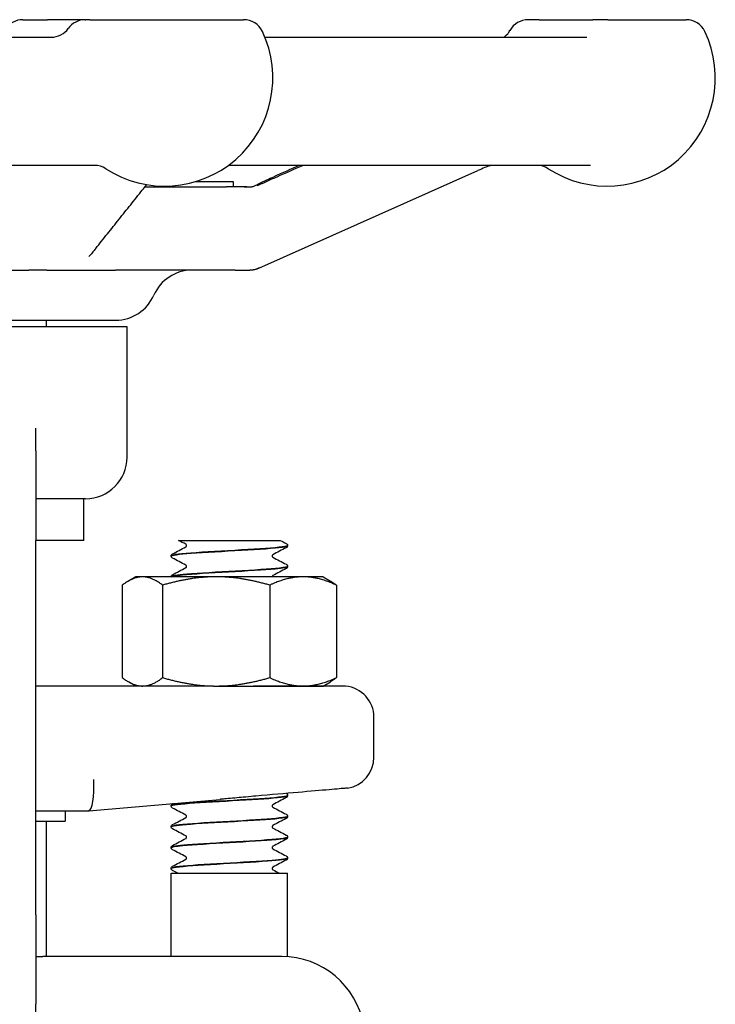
# Model space of a CAD drawing. Header units: inches. Extents: x 36 to 1719, y -84 to 1122.
# Tile 392 of 571: x 1057.26 to 1059.35, y 378.72 to 381.67. Entities that reach past the tile are written whole.
import ezdxf

# ---------------------------------------------------------------- set-up
doc = ezdxf.new("R2010")
doc.units = ezdxf.units.IN
doc.header["$LTSCALE"] = 48
doc.header["$MEASUREMENT"] = 0
doc.layers.add('Visible (ANSI)', color=7, linetype='Continuous', lineweight=30)

msp = doc.modelspace()

# ---------------------------------------------------------------- linework, layer by layer
at = {"layer": 'Visible (ANSI)'}
for p, q in [((1057.26915, 381.67277), (1057.34343, 381.67277)), ((1057.45682, 381.67277), (1057.34343, 381.67277)), ((1057.45681, 381.67277), (1057.4589, 381.67277)), ((1057.4706, 381.67277), (1057.4589, 381.67277)), ((1057.4706, 381.67277), (1057.93265, 381.67277)), ((1058.82063, 381.67277), (1058.78783, 381.67277)), ((1058.82063, 381.67277), (1058.98202, 381.67277)), ((1059.02735, 381.67277), (1058.98202, 381.67277)), ((1059.02735, 381.67277), (1059.26234, 381.67277)), ((1055.62426, 381.62027), (1057.35797, 381.62027)), ((1057.9965, 381.62027), (1058.96361, 381.62027)), ((1057.48501, 381.23527), (1055.52985, 381.23527)), ((1058.97472, 381.23527), (1057.8871, 381.23527)), ((1057.97829, 380.92618), (1058.63687, 381.2194)), ((1057.90253, 381.1859), (1057.7869, 381.1859)), ((1057.90253, 381.17027), (1057.90253, 381.1859)), ((1057.63582, 381.17027), (1057.88083, 381.17027)), ((1057.63582, 381.17027), (1057.88083, 381.17027)), ((1057.94286, 381.17027), (1057.88083, 381.17027)), ((1057.04132, 380.92027), (1057.28688, 380.92027)), ((1057.34177, 380.92027), (1057.28688, 380.92027)), ((1057.34177, 380.92027), (1057.54758, 380.92027)), ((1057.90708, 380.92027), (1057.54758, 380.92027)), ((1057.90708, 380.92027), (1057.95161, 380.92027)), ((1056.3817, 380.77027), (1057.5484, 380.77027)), ((1057.34003, 380.75027), (1057.34003, 380.77027)), ((1057.58253, 380.75027), (1057.09618, 380.75027)), ((1057.58253, 380.35877), (1057.58253, 380.75027)), ((1057.30878, 380.37736), (1057.30878, 380.44545)), ((1057.30878, 380.37736), (1057.30878, 380.10877)), ((1057.45753, 380.23377), (1057.30878, 380.23377)), ((1057.45253, 380.10877), (1057.45253, 380.23377)), ((1057.30878, 378.98377), (1057.30878, 380.10877)), ((1057.45253, 380.10877), (1057.30878, 380.10877)), ((1057.73692, 380.10877), (1057.82448, 380.10877)), ((1057.82448, 380.10877), (1057.89038, 380.10877)), ((1057.89038, 380.10877), (1057.95619, 380.10877)), ((1057.95619, 380.10877), (1058.04303, 380.10877)), ((1058.06503, 380.09279), (1058.06503, 380.09342)), ((1057.71503, 380.06151), (1057.71503, 380.06213)), ((1058.06503, 380.03023), (1058.06503, 380.03085)), ((1057.60853, 379.99927), (1057.5867, 379.98667)), ((1057.62878, 379.99927), (1057.60853, 379.99927)), ((1057.8502, 379.99927), (1057.62878, 379.99927)), ((1057.71503, 379.99927), (1057.71503, 379.99957)), ((1058.11145, 379.99927), (1057.8502, 379.99927)), ((1058.17153, 379.99927), (1058.11145, 379.99927)), ((1058.17153, 379.99927), (1058.19335, 379.98667)), ((1057.56825, 379.97413), (1057.56825, 379.69642)), ((1057.68931, 379.97413), (1057.68931, 379.69642)), ((1058.01109, 379.97413), (1058.01109, 379.69642)), ((1058.2118, 379.97413), (1058.2118, 379.69642)), ((1057.84217, 379.67127), (1057.30878, 379.67127)), ((1057.60853, 379.67127), (1057.5867, 379.68387)), ((1057.84217, 379.67127), (1057.8502, 379.67127)), ((1057.8502, 379.67127), (1058.11145, 379.67127)), ((1058.23912, 379.67088), (1057.96201, 379.67088)), ((1058.11145, 379.67127), (1058.17153, 379.67127)), ((1058.17153, 379.67127), (1058.19335, 379.68387)), ((1058.32428, 379.45718), (1058.32428, 379.57752)), ((1058.06503, 379.34204), (1058.06503, 379.34267)), ((1057.46719, 379.29629), (1057.86261, 379.33088)), ((1057.71503, 379.31076), (1057.71503, 379.31138)), ((1057.30878, 379.29627), (1057.46702, 379.29627)), ((1057.39628, 379.29627), (1057.39628, 379.26502)), ((1057.46719, 379.29629), (1057.46702, 379.29627)), ((1057.30878, 379.26502), (1057.39628, 379.26502)), ((1057.34003, 378.85877), (1057.34003, 379.26502)), ((1058.06503, 379.27948), (1058.06503, 379.2801)), ((1057.71503, 379.2482), (1057.71503, 379.24882)), ((1058.06503, 379.21692), (1058.06503, 379.21754)), ((1057.71503, 379.18564), (1057.71503, 379.18626)), ((1058.06503, 379.15436), (1058.06503, 379.15498)), ((1057.71503, 379.12308), (1057.71503, 379.1237)), ((1057.71503, 379.10877), (1058.06503, 379.10877)), ((1057.71503, 378.85877), (1057.71503, 379.10877)), ((1058.06503, 378.85814), (1058.06503, 379.10877)), ((1057.30878, 378.98377), (1057.30878, 378.71518)), ((1057.30878, 378.85877), (1057.32912, 378.85877)), ((1057.51394, 378.85877), (1057.32912, 378.85877)), ((1058.0472, 378.85877), (1057.51394, 378.85877)), ((1057.30878, 378.64709), (1057.30878, 378.71518))]:
    msp.add_line(p, q, dxfattribs=at)
for centre, radius, start, end in [((1057.26915, 381.61027), 0.0625, 90, 144.54946), ((1057.45681, 381.61027), 0.0625, 90, 144.54946), ((1057.93265, 381.61027), 0.0625, 25.37693, 90), ((1058.78782, 381.61027), 0.0625, 90, 151.14395), ((1059.26234, 381.61027), 0.0625, 25.37693, 90), ((1057.35499, 381.68277), 0.0625, 270, 324.54946), ((1057.69547, 381.49777), 0.325, 237.00411, 25.37693), ((1059.02516, 381.49777), 0.325, 237.00411, 25.37693), ((1057.48445, 381.17277), 0.0625, 57.00411, 90), ((1058.81414, 381.17277), 0.0625, 57.00411, 90), ((1057.77753, 380.79527), 0.125, 90, 156.42182), ((1057.5484, 380.89527), 0.125, 270, 336.42182), ((1057.45753, 380.35877), 0.125, 270, 0), ((1058.23053, 379.57752), 0.09375, 0, 84.74141), ((1058.23053, 379.45718), 0.09375, 279.08773, 0), ((1058.0472, 378.60877), 0.25, 290, 90)]:
    msp.add_arc(centre, radius, start, end, dxfattribs=at)
msp.add_ellipse((1057.46293, 379.39002), major_axis=(0.00409, -0.09375), ratio=0.2058405, start_param=0.0089869, end_param=1.5618094, dxfattribs=at)
for points, knots in [([(1058.71491, 381.62027), (1058.71506, 381.62037), (1058.71522, 381.62048), (1058.71609, 381.62105), (1058.71701, 381.62167), (1058.71935, 381.62357), (1058.72007, 381.62418), (1058.72224, 381.62616), (1058.72383, 381.62764), (1058.72795, 381.6325), (1058.73018, 381.6352), (1058.73305, 381.64038), (1058.73306, 381.64041), (1058.73308, 381.64044)], [0.301801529, 0.301801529, 0.301801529, 0.301801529, 0.311026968, 0.311026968, 0.346036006, 0.346036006, 0.35859844, 0.35859844, 0.375897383, 0.375897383, 0.388708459, 0.388708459, 0.388783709, 0.388783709, 0.388783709, 0.388783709]), ([(1058.69266, 381.23527), (1058.68903, 381.23527), (1058.68509, 381.23527), (1058.68068, 381.23507), (1058.67952, 381.235), (1058.67754, 381.2348), (1058.67697, 381.23474), (1058.676, 381.23461), (1058.67569, 381.23457), (1058.67503, 381.23447), (1058.67468, 381.23441), (1058.67407, 381.23431), (1058.67385, 381.23427), (1058.67337, 381.23418), (1058.67312, 381.23413), (1058.67261, 381.23403), (1058.67235, 381.23398), (1058.67188, 381.23388), (1058.67166, 381.23383), (1058.67126, 381.23374), (1058.67107, 381.2337), (1058.67026, 381.2335), (1058.66977, 381.23338), (1058.66861, 381.23306), (1058.66805, 381.2329), (1058.66509, 381.23195), (1058.66196, 381.23063), (1058.65154, 381.22597), (1058.64439, 381.22275), (1058.63687, 381.2194)], [0, 0, 0, 0, 0.0860149, 0.0860149, 0.11416773, 0.11416773, 0.12469642, 0.12469642, 0.12914613, 0.12914613, 0.13306956, 0.13306956, 0.13502613, 0.13502613, 0.13699814, 0.13699814, 0.13896384, 0.13896384, 0.14091438, 0.14091438, 0.14281478, 0.14281478, 0.14990119, 0.14990119, 0.16210052, 0.16210052, 0.21779338, 0.21779338, 0.29565066, 0.29565066, 0.29565066, 0.29565066]), ([(1057.4886, 380.98577), (1057.50024, 381.00034), (1057.51188, 381.01492), (1057.53516, 381.04408), (1057.5468, 381.05866), (1057.57008, 381.08784), (1057.58172, 381.10242), (1057.60499, 381.13161), (1057.61662, 381.1462), (1057.63265, 381.16629), (1057.63703, 381.1718), (1057.64142, 381.1773)], [0.9209333, 0.9209333, 0.9209333, 0.9209333, 1.1948266, 1.1948266, 1.46872, 1.46872, 1.7426133, 1.7426133, 2.0165067, 2.0165067, 2.1197672, 2.1197672, 2.1197672, 2.1197672]), ([(1057.93474, 381.17027), (1057.93508, 381.17027), (1057.93542, 381.17027), (1057.93581, 381.17027), (1057.93587, 381.17027), (1057.93594, 381.17027), (1057.93596, 381.17027), (1057.93614, 381.17027), (1057.93627, 381.17027), (1057.9366, 381.17027), (1057.93679, 381.17027), (1057.93749, 381.17027), (1057.93798, 381.17027), (1057.93943, 381.17028), (1057.94038, 381.17028), (1057.94412, 381.1703), (1057.94683, 381.17031), (1057.95083, 381.17047), (1057.95183, 381.17052), (1057.95354, 381.17066), (1057.95419, 381.17072), (1057.95538, 381.17085), (1057.95582, 381.17091), (1057.95649, 381.171), (1057.95671, 381.17104), (1057.95716, 381.17111), (1057.95738, 381.17114), (1057.95801, 381.17125), (1057.95841, 381.17132), (1057.9591, 381.17146), (1057.9594, 381.17152), (1057.96, 381.17165), (1057.96029, 381.17172), (1057.96103, 381.1719), (1057.96141, 381.172), (1057.96268, 381.17236), (1057.96332, 381.17258), (1057.9651, 381.17328), (1057.9663, 381.17382), (1057.96916, 381.17522), (1057.97065, 381.17599), (1057.97689, 381.17921), (1057.98212, 381.18185), (1057.99239, 381.18684), (1057.99728, 381.18915), (1058.00929, 381.1947), (1058.01661, 381.19797), (1058.02385, 381.20119)], [0, 0, 0, 0, 0.00271618, 0.00271618, 0.00315775, 0.00315775, 0.00337165, 0.00337165, 0.00508342, 0.00508342, 0.00768757, 0.00768757, 0.01463142, 0.01463142, 0.02847944, 0.02847944, 0.06954195, 0.06954195, 0.08324789, 0.08324789, 0.09025248, 0.09025248, 0.09374394, 0.09374394, 0.09546574, 0.09546574, 0.09718666, 0.09718666, 0.10065514, 0.10065514, 0.10409205, 0.10409205, 0.10824537, 0.10824537, 0.11599262, 0.11599262, 0.13681964, 0.13681964, 0.15785213, 0.15785213, 0.17584967, 0.17584967, 0.23174534, 0.23174534, 0.27578626, 0.27578626, 0.33616935, 0.33616935, 0.33616935, 0.33616935]), ([(1057.97196, 381.17363), (1057.97196, 381.17363), (1057.97197, 381.17363), (1057.972, 381.17365), (1057.9721, 381.17368), (1057.97255, 381.17384), (1057.97305, 381.17402), (1057.97492, 381.17476), (1057.97684, 381.1756), (1057.98142, 381.17768), (1057.98406, 381.1789), (1057.98951, 381.18141), (1057.99229, 381.18268), (1058.00029, 381.18634), (1058.00601, 381.18893), (1058.01726, 381.194), (1058.0229, 381.19652), (1058.03012, 381.19972), (1058.03177, 381.20045), (1058.03342, 381.20119)], [0.02029104, 0.02029104, 0.02029104, 0.02029104, 0.0213158, 0.0213158, 0.0275165, 0.0275165, 0.04356784, 0.04356784, 0.07542337, 0.07542337, 0.10910443, 0.10910443, 0.13873832, 0.13873832, 0.18890891, 0.18890891, 0.23534146, 0.23534146, 0.24909876, 0.24909876, 0.24909876, 0.24909876]), ([(1057.4886, 380.98577), (1057.48698, 380.98374), (1057.48464, 380.98073), (1057.47916, 380.97406), (1057.47602, 380.97049), (1057.47189, 380.9659), (1057.47056, 380.96443), (1057.4687, 380.96237), (1057.46807, 380.96164), (1057.46794, 380.96149), (1057.46794, 380.96148), (1057.46794, 380.96148)], [0, 0, 0, 0, 0.04709709, 0.04709709, 0.10216416, 0.10216416, 0.13173201, 0.13173201, 0.15669532, 0.15669532, 0.15933901, 0.15933901, 0.15933901, 0.15933901]), ([(1057.97829, 380.92618), (1057.9779, 380.92601), (1057.97751, 380.92583), (1057.97666, 380.92546), (1057.97623, 380.92528), (1057.97533, 380.92491), (1057.97495, 380.92475), (1057.97433, 380.92451), (1057.97412, 380.92443), (1057.97302, 380.92401), (1057.97218, 380.92372), (1057.97064, 380.9232), (1057.96991, 380.92298), (1057.96805, 380.92244), (1057.9669, 380.92214), (1057.96516, 380.92174), (1057.96465, 380.92163), (1057.96369, 380.92144), (1057.96322, 380.92135), (1057.9623, 380.92118), (1057.96184, 380.9211), (1057.9605, 380.92089), (1057.95965, 380.92078), (1057.95836, 380.92063), (1057.9579, 380.92058), (1057.95727, 380.92052), (1057.95712, 380.92051), (1057.95686, 380.92049), (1057.95675, 380.92048), (1057.95658, 380.92046), (1057.95652, 380.92046), (1057.95641, 380.92045), (1057.95635, 380.92045), (1057.95624, 380.92044), (1057.95618, 380.92043), (1057.95609, 380.92043), (1057.95605, 380.92042), (1057.9554, 380.92038), (1057.95475, 380.92035), (1057.95329, 380.92029), (1057.95244, 380.92027), (1057.95163, 380.92027)], [0, 0, 0, 0, 0.008786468, 0.008786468, 0.015207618, 0.015207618, 0.018782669, 0.018782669, 0.02054883, 0.02054883, 0.027782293, 0.027782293, 0.034814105, 0.034814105, 0.045378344, 0.045378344, 0.049482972, 0.049482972, 0.053065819, 0.053065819, 0.056600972, 0.056600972, 0.063724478, 0.063724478, 0.067843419, 0.067843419, 0.069054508, 0.069054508, 0.069936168, 0.069936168, 0.070376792, 0.070376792, 0.070819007, 0.070819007, 0.071262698, 0.071262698, 0.071705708, 0.071705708, 0.078741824, 0.078741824, 0.086832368, 0.086832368, 0.086832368, 0.086832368]), ([(1058.06475, 380.09344), (1058.06489, 380.09238), (1058.0621, 380.09131), (1058.05626, 380.09025), (1058.03932, 380.08717), (1057.99705, 380.08408), (1057.94562, 380.08099), (1057.89422, 380.07791), (1057.83489, 380.07482), (1057.79033, 380.07174), (1057.74579, 380.06866), (1057.71706, 380.06557), (1057.71514, 380.06249), (1057.71506, 380.06237), (1057.71503, 380.06225), (1057.71503, 380.06213)], [1.5680873, 1.5680873, 1.5680873, 1.5680873, 1.888606, 1.888606, 1.888606, 2.8182842, 2.8182842, 2.8182842, 3.7476993, 3.7476993, 3.7476993, 4.6768539, 4.6768539, 4.6768539, 4.712389, 4.712389, 4.712389, 4.712389]), ([(1057.71505, 380.06149), (1057.71509, 380.06434), (1057.7375, 380.06719), (1057.77535, 380.07004), (1057.81595, 380.0731), (1057.87335, 380.07615), (1057.92595, 380.07921), (1057.97897, 380.08229), (1058.02586, 380.08538), (1058.0487, 380.08846), (1058.05941, 380.0899), (1058.06473, 380.09135), (1058.0647, 380.09279)], [-10.9982833, -10.9982833, -10.9982833, -10.9982833, -10.1393382, -10.1393382, -10.1393382, -9.2180099, -9.2180099, -9.2180099, -8.289328, -8.289328, -8.289328, -7.8539816, -7.8539816, -7.8539816, -7.8539816]), ([(1057.76136, 380.0931), (1057.76136, 380.09431), (1057.76086, 380.09543), (1057.76007, 380.09651), (1057.75978, 380.09672), (1057.75957, 380.09687), (1057.75954, 380.09689), (1057.75954, 380.09689)], [0, 0, 0, 0, 0.02017106, 0.02017106, 0.036592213, 0.036592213, 0.045399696, 0.045399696, 0.045399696, 0.045399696]), ([(1057.75957, 380.08933), (1057.75963, 380.08937), (1057.7598, 380.08948), (1057.76031, 380.09002), (1057.76062, 380.0904), (1057.76116, 380.09154), (1057.76136, 380.09232), (1057.76136, 380.0931)], [0.008751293, 0.008751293, 0.008751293, 0.008751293, 0.024017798, 0.024017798, 0.03673453, 0.03673453, 0.049915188, 0.049915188, 0.049915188, 0.049915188]), ([(1058.06082, 380.09945), (1058.06153, 380.09907), (1058.06229, 380.09862), (1058.06354, 380.09733), (1058.06398, 380.09677), (1058.06471, 380.09532), (1058.06498, 380.09439), (1058.06502, 380.09344)], [0, 0, 0, 0, 0.024898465, 0.024898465, 0.037820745, 0.037820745, 0.051208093, 0.051208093, 0.051208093, 0.051208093]), ([(1058.06502, 380.09277), (1058.06496, 380.09149), (1058.06449, 380.09029), (1058.06338, 380.08863), (1058.06279, 380.08809), (1058.06175, 380.08728), (1058.06128, 380.087), (1058.06082, 380.08676)], [0, 0, 0, 0, 0.017960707, 0.017960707, 0.035135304, 0.035135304, 0.051182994, 0.051182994, 0.051182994, 0.051182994]), ([(1057.71503, 380.06216), (1057.71509, 380.06344), (1057.71556, 380.06464), (1057.71667, 380.0663), (1057.71726, 380.06684), (1057.7183, 380.06764), (1057.71877, 380.06793), (1057.71923, 380.06817)], [0, 0, 0, 0, 0.017960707, 0.017960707, 0.035135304, 0.035135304, 0.051182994, 0.051182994, 0.051182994, 0.051182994]), ([(1057.71923, 380.05548), (1057.71852, 380.05585), (1057.71776, 380.05631), (1057.71652, 380.05759), (1057.71607, 380.05816), (1057.71534, 380.05961), (1057.71507, 380.06053), (1057.71503, 380.06149)], [0, 0, 0, 0, 0.024898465, 0.024898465, 0.037820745, 0.037820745, 0.051208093, 0.051208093, 0.051208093, 0.051208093]), ([(1058.02048, 380.0656), (1058.02042, 380.06556), (1058.02025, 380.06545), (1058.01974, 380.06491), (1058.01943, 380.06453), (1058.01889, 380.06339), (1058.01869, 380.06261), (1058.01869, 380.06182)], [0.008751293, 0.008751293, 0.008751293, 0.008751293, 0.024017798, 0.024017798, 0.03673453, 0.03673453, 0.049915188, 0.049915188, 0.049915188, 0.049915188]), ([(1058.01869, 380.06182), (1058.01869, 380.06062), (1058.01919, 380.0595), (1058.01998, 380.05842), (1058.02027, 380.05821), (1058.02048, 380.05805), (1058.02051, 380.05804), (1058.02051, 380.05804)], [0, 0, 0, 0, 0.02017106, 0.02017106, 0.036592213, 0.036592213, 0.045399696, 0.045399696, 0.045399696, 0.045399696]), ([(1058.06471, 380.03088), (1058.06471, 380.02909), (1058.0565, 380.0273), (1058.0404, 380.02551), (1058.01271, 380.02243), (1057.96236, 380.01935), (1057.90853, 380.01627), (1057.85472, 380.01319), (1057.79872, 380.01011), (1057.76187, 380.00703), (1057.73212, 380.00454), (1057.71542, 380.00206), (1057.71515, 379.99957)], [7.8512726, 7.8512726, 7.8512726, 7.8512726, 8.3909221, 8.3909221, 8.3909221, 9.318815, 9.318815, 9.318815, 10.2464637, 10.2464637, 10.2464637, 10.9955743, 10.9955743, 10.9955743, 10.9955743]), ([(1057.71539, 379.99927), (1057.71667, 380.00125), (1057.72807, 380.00324), (1057.74858, 380.00522), (1057.78038, 380.00829), (1057.83332, 380.01136), (1057.88731, 380.01444), (1057.9412, 380.0175), (1057.99488, 380.02057), (1058.02802, 380.02364), (1058.05178, 380.02584), (1058.0646, 380.02803), (1058.06481, 380.03023)], [-17.2464099, -17.2464099, -17.2464099, -17.2464099, -16.649142, -16.649142, -16.649142, -15.7234774, -15.7234774, -15.7234774, -14.7994931, -14.7994931, -14.7994931, -14.1371669, -14.1371669, -14.1371669, -14.1371669]), ([(1057.76136, 380.03054), (1057.76136, 380.03175), (1057.76086, 380.03287), (1057.76007, 380.03395), (1057.75978, 380.03416), (1057.75957, 380.03431), (1057.75954, 380.03433), (1057.75954, 380.03433)], [0, 0, 0, 0, 0.02017106, 0.02017106, 0.036592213, 0.036592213, 0.045399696, 0.045399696, 0.045399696, 0.045399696]), ([(1057.75957, 380.02677), (1057.75963, 380.0268), (1057.7598, 380.02692), (1057.76031, 380.02745), (1057.76062, 380.02784), (1057.76116, 380.02898), (1057.76136, 380.02975), (1057.76136, 380.03054)], [0.008751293, 0.008751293, 0.008751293, 0.008751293, 0.024017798, 0.024017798, 0.03673453, 0.03673453, 0.049915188, 0.049915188, 0.049915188, 0.049915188]), ([(1058.06082, 380.03689), (1058.06153, 380.03651), (1058.06229, 380.03606), (1058.06354, 380.03477), (1058.06398, 380.03421), (1058.06471, 380.03275), (1058.06498, 380.03183), (1058.06502, 380.03088)], [0, 0, 0, 0, 0.024898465, 0.024898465, 0.037820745, 0.037820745, 0.051208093, 0.051208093, 0.051208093, 0.051208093]), ([(1058.06502, 380.0302), (1058.06496, 380.02893), (1058.06449, 380.02773), (1058.06338, 380.02607), (1058.06279, 380.02552), (1058.06175, 380.02472), (1058.06128, 380.02444), (1058.06082, 380.0242)], [0, 0, 0, 0, 0.017960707, 0.017960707, 0.035135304, 0.035135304, 0.051182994, 0.051182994, 0.051182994, 0.051182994]), ([(1057.71503, 379.9996), (1057.71509, 380.00088), (1057.71556, 380.00207), (1057.71667, 380.00373), (1057.71726, 380.00428), (1057.7183, 380.00508), (1057.71877, 380.00536), (1057.71923, 380.0056)], [0, 0, 0, 0, 0.017960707, 0.017960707, 0.035135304, 0.035135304, 0.051182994, 0.051182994, 0.051182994, 0.051182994]), ([(1058.02048, 380.00303), (1058.02042, 380.003), (1058.02025, 380.00289), (1058.01974, 380.00235), (1058.01943, 380.00197), (1058.0189, 380.00083), (1058.01869, 380.00006), (1058.01869, 379.99927)], [0.008751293, 0.008751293, 0.008751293, 0.008751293, 0.024017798, 0.024017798, 0.03673453, 0.03673453, 0.04985052, 0.04985052, 0.04985052, 0.04985052]), ([(1057.84217, 379.67127), (1057.84249, 379.67127), (1057.84281, 379.67127), (1057.88294, 379.67126), (1057.92264, 379.67088), (1057.96201, 379.67088)], [-0.00244603, -0.00244603, -0.00244603, -0.00244603, 0, 0, 0.30409051, 0.30409051, 0.30409051, 0.30409051]), ([(1057.71509, 379.31074), (1057.71504, 379.31115), (1057.71543, 379.31156), (1057.7163, 379.31197), (1057.7228, 379.31504), (1057.75561, 379.31811), (1057.8023, 379.32118), (1057.84897, 379.32424), (1057.90842, 379.32731), (1057.95811, 379.33038), (1058.00779, 379.33345), (1058.04656, 379.33652), (1058.05973, 379.33959), (1058.06324, 379.34041), (1058.06491, 379.34123), (1058.06483, 379.34204)], [-86.396507, -86.396507, -86.396507, -86.396507, -86.2730121, -86.2730121, -86.2730121, -85.3480879, -85.3480879, -85.3480879, -84.4233738, -84.4233738, -84.4233738, -83.4988671, -83.4988671, -83.4988671, -83.2522053, -83.2522053, -83.2522053, -83.2522053]), ([(1058.06497, 379.34269), (1058.06502, 379.34234), (1058.06473, 379.34199), (1058.0641, 379.34164), (1058.05854, 379.33856), (1058.02641, 379.33548), (1057.97996, 379.3324), (1057.93355, 379.32932), (1057.87396, 379.32624), (1057.82388, 379.32317), (1057.77385, 379.32009), (1057.73449, 379.31702), (1057.72077, 379.31394), (1057.71696, 379.31309), (1057.71515, 379.31224), (1057.71523, 379.31138)], [76.966311, 76.966311, 76.966311, 76.966311, 77.0718173, 77.0718173, 77.0718173, 78.0001054, 78.0001054, 78.0001054, 78.927415, 78.927415, 78.927415, 79.8537889, 79.8537889, 79.8537889, 80.1106127, 80.1106127, 80.1106127, 80.1106127]), ([(1058.24533, 379.36461), (1058.24533, 379.36461), (1058.24328, 379.36443), (1058.23074, 379.36333), (1058.21381, 379.36186), (1058.16482, 379.35758), (1058.13323, 379.35483), (1058.05822, 379.34827), (1058.01522, 379.34451), (1057.96985, 379.34054)], [1.2086674, 1.2086674, 1.2086674, 1.2086674, 1.3758839, 1.3758839, 1.7193458, 1.7193458, 2.0628667, 2.0628667, 2.4173808, 2.4173808, 2.4173808, 2.4173808]), ([(1058.06502, 379.34202), (1058.06496, 379.34074), (1058.06449, 379.33954), (1058.06338, 379.33788), (1058.06279, 379.33734), (1058.06175, 379.33653), (1058.06128, 379.33625), (1058.06082, 379.33601)], [0, 0, 0, 0, 0.017960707, 0.017960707, 0.035135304, 0.035135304, 0.051182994, 0.051182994, 0.051182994, 0.051182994]), ([(1058.06114, 379.34852), (1058.06176, 379.34818), (1058.06241, 379.34775), (1058.06354, 379.34658), (1058.06398, 379.34602), (1058.06471, 379.34457), (1058.06498, 379.34364), (1058.06502, 379.34269)], [0.003701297, 0.003701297, 0.003701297, 0.003701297, 0.024898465, 0.024898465, 0.037820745, 0.037820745, 0.051208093, 0.051208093, 0.051208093, 0.051208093]), ([(1057.71503, 379.31141), (1057.71509, 379.31269), (1057.71556, 379.31389), (1057.71667, 379.31555), (1057.71726, 379.31609), (1057.7183, 379.31689), (1057.71877, 379.31718), (1057.71923, 379.31742)], [0, 0, 0, 0, 0.017960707, 0.017960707, 0.035135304, 0.035135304, 0.051182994, 0.051182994, 0.051182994, 0.051182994]), ([(1057.96985, 379.34054), (1057.96746, 379.34033), (1057.96506, 379.34012), (1057.95238, 379.339), (1057.94206, 379.33807), (1057.9146, 379.33558), (1057.89743, 379.33399), (1057.87497, 379.33197), (1057.86974, 379.33151), (1057.86387, 379.33099), (1057.86324, 379.33094), (1057.86261, 379.33088)], [0.05166308, 0.05166308, 0.05166308, 0.05166308, 0.07036558, 0.07036558, 0.15060424, 0.15060424, 0.28322209, 0.28322209, 0.32342002, 0.32342002, 0.3282584, 0.3282584, 0.3282584, 0.3282584]), ([(1058.02048, 379.31485), (1058.02042, 379.31481), (1058.02025, 379.3147), (1058.01974, 379.31416), (1058.01943, 379.31378), (1058.01889, 379.31264), (1058.01869, 379.31186), (1058.01869, 379.31107)], [0.008751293, 0.008751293, 0.008751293, 0.008751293, 0.024017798, 0.024017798, 0.03673453, 0.03673453, 0.049915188, 0.049915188, 0.049915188, 0.049915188]), ([(1057.71923, 379.30473), (1057.71852, 379.3051), (1057.71776, 379.30556), (1057.71652, 379.30684), (1057.71607, 379.30741), (1057.71534, 379.30886), (1057.71507, 379.30978), (1057.71503, 379.31074)], [0, 0, 0, 0, 0.024898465, 0.024898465, 0.037820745, 0.037820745, 0.051208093, 0.051208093, 0.051208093, 0.051208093]), ([(1057.76136, 379.27979), (1057.76136, 379.281), (1057.76086, 379.28212), (1057.76007, 379.2832), (1057.75978, 379.28341), (1057.75957, 379.28356), (1057.75954, 379.28358), (1057.75954, 379.28358)], [0, 0, 0, 0, 0.02017106, 0.02017106, 0.036592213, 0.036592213, 0.045399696, 0.045399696, 0.045399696, 0.045399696]), ([(1058.01869, 379.31107), (1058.01869, 379.30987), (1058.01919, 379.30875), (1058.01998, 379.30767), (1058.02027, 379.30746), (1058.02048, 379.3073), (1058.02051, 379.30729), (1058.02051, 379.30729)], [0, 0, 0, 0, 0.02017106, 0.02017106, 0.036592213, 0.036592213, 0.045399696, 0.045399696, 0.045399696, 0.045399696]), ([(1058.06082, 379.28614), (1058.06153, 379.28576), (1058.06229, 379.28531), (1058.06354, 379.28402), (1058.06398, 379.28346), (1058.06471, 379.282), (1058.06498, 379.28108), (1058.06502, 379.28013)], [0, 0, 0, 0, 0.024898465, 0.024898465, 0.037820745, 0.037820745, 0.051208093, 0.051208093, 0.051208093, 0.051208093]), ([(1058.06477, 379.28013), (1058.06491, 379.27913), (1058.06245, 379.27813), (1058.05728, 379.27713), (1058.04146, 379.27407), (1058.00056, 379.27101), (1057.95002, 379.26795), (1057.89951, 379.26489), (1057.84055, 379.26183), (1057.79534, 379.25877), (1057.74915, 379.25564), (1057.71847, 379.25252), (1057.71532, 379.24939), (1057.71512, 379.2492), (1057.71503, 379.24901), (1057.71504, 379.24882)], [83.2494963, 83.2494963, 83.2494963, 83.2494963, 83.5507651, 83.5507651, 83.5507651, 84.4730857, 84.4730857, 84.4730857, 85.3947182, 85.3947182, 85.3947182, 86.3362347, 86.3362347, 86.3362347, 86.393798, 86.393798, 86.393798, 86.393798]), ([(1057.71503, 379.24885), (1057.71509, 379.25013), (1057.71556, 379.25132), (1057.71667, 379.25298), (1057.71726, 379.25353), (1057.7183, 379.25433), (1057.71877, 379.25461), (1057.71923, 379.25485)], [0, 0, 0, 0, 0.017960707, 0.017960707, 0.035135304, 0.035135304, 0.051182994, 0.051182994, 0.051182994, 0.051182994]), ([(1057.71505, 379.24817), (1057.71511, 379.251), (1057.73715, 379.25383), (1057.77451, 379.25666), (1057.8151, 379.25974), (1057.87281, 379.26281), (1057.9257, 379.26589), (1057.97859, 379.26896), (1058.02541, 379.27203), (1058.0484, 379.27511), (1058.0593, 379.27656), (1058.06472, 379.27802), (1058.0647, 379.27948)], [-92.6796923, -92.6796923, -92.6796923, -92.6796923, -91.8271132, -91.8271132, -91.8271132, -90.9008742, -90.9008742, -90.9008742, -89.9748609, -89.9748609, -89.9748609, -89.5353906, -89.5353906, -89.5353906, -89.5353906]), ([(1057.75957, 379.27602), (1057.75963, 379.27605), (1057.7598, 379.27617), (1057.76031, 379.2767), (1057.76062, 379.27709), (1057.76116, 379.27823), (1057.76136, 379.279), (1057.76136, 379.27979)], [0.008751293, 0.008751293, 0.008751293, 0.008751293, 0.024017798, 0.024017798, 0.03673453, 0.03673453, 0.049915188, 0.049915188, 0.049915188, 0.049915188]), ([(1058.02048, 379.25228), (1058.02042, 379.25225), (1058.02025, 379.25214), (1058.01974, 379.2516), (1058.01943, 379.25122), (1058.01889, 379.25008), (1058.01869, 379.2493), (1058.01869, 379.24851)], [0.008751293, 0.008751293, 0.008751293, 0.008751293, 0.024017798, 0.024017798, 0.03673453, 0.03673453, 0.049915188, 0.049915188, 0.049915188, 0.049915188]), ([(1058.06502, 379.27945), (1058.06496, 379.27818), (1058.06449, 379.27698), (1058.06338, 379.27532), (1058.06279, 379.27477), (1058.06175, 379.27397), (1058.06128, 379.27369), (1058.06082, 379.27345)], [0, 0, 0, 0, 0.017960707, 0.017960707, 0.035135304, 0.035135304, 0.051182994, 0.051182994, 0.051182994, 0.051182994]), ([(1057.71923, 379.24217), (1057.71852, 379.24254), (1057.71776, 379.24299), (1057.71652, 379.24428), (1057.71607, 379.24484), (1057.71534, 379.2463), (1057.71507, 379.24722), (1057.71503, 379.24817)], [0, 0, 0, 0, 0.024898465, 0.024898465, 0.037820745, 0.037820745, 0.051208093, 0.051208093, 0.051208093, 0.051208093]), ([(1058.01869, 379.24851), (1058.01869, 379.2473), (1058.01919, 379.24618), (1058.01998, 379.24511), (1058.02027, 379.24489), (1058.02048, 379.24474), (1058.02051, 379.24472), (1058.02051, 379.24472)], [0, 0, 0, 0, 0.02017106, 0.02017106, 0.036592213, 0.036592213, 0.045399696, 0.045399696, 0.045399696, 0.045399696]), ([(1058.06082, 379.22357), (1058.06153, 379.2232), (1058.06229, 379.22275), (1058.06354, 379.22146), (1058.06398, 379.2209), (1058.06471, 379.21944), (1058.06498, 379.21852), (1058.06502, 379.21757)], [0, 0, 0, 0, 0.024898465, 0.024898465, 0.037820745, 0.037820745, 0.051208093, 0.051208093, 0.051208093, 0.051208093]), ([(1058.0647, 379.21757), (1058.06472, 379.21582), (1058.05693, 379.21407), (1058.04157, 379.21233), (1058.01457, 379.20925), (1057.96482, 379.20618), (1057.91122, 379.20311), (1057.85772, 379.20004), (1057.80163, 379.19698), (1057.76418, 379.19391), (1057.73304, 379.19136), (1057.71538, 379.18881), (1057.71512, 379.18626)], [89.5326816, 89.5326816, 89.5326816, 89.5326816, 90.0591077, 90.0591077, 90.0591077, 90.9847722, 90.9847722, 90.9847722, 91.9087566, 91.9087566, 91.9087566, 92.6769833, 92.6769833, 92.6769833, 92.6769833]), ([(1057.71526, 379.18561), (1057.71536, 379.18775), (1057.72738, 379.1899), (1057.74996, 379.19204), (1057.7824, 379.19512), (1057.83589, 379.1982), (1057.89001, 379.20128), (1057.94413, 379.20436), (1057.9976, 379.20744), (1058.03006, 379.21051), (1058.05256, 379.21265), (1058.06459, 379.21478), (1058.06479, 379.21692)], [-98.9628776, -98.9628776, -98.9628776, -98.9628776, -98.3173276, -98.3173276, -98.3173276, -97.3894346, -97.3894346, -97.3894346, -96.461786, -96.461786, -96.461786, -95.8185759, -95.8185759, -95.8185759, -95.8185759]), ([(1057.76136, 379.21723), (1057.76136, 379.21844), (1057.76086, 379.21956), (1057.76007, 379.22063), (1057.75978, 379.22085), (1057.75957, 379.221), (1057.75954, 379.22102), (1057.75954, 379.22102)], [0, 0, 0, 0, 0.02017106, 0.02017106, 0.036592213, 0.036592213, 0.045399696, 0.045399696, 0.045399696, 0.045399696]), ([(1057.75957, 379.21346), (1057.75963, 379.21349), (1057.7598, 379.21361), (1057.76031, 379.21414), (1057.76062, 379.21453), (1057.76116, 379.21566), (1057.76136, 379.21644), (1057.76136, 379.21723)], [0.008751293, 0.008751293, 0.008751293, 0.008751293, 0.024017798, 0.024017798, 0.03673453, 0.03673453, 0.049915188, 0.049915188, 0.049915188, 0.049915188]), ([(1058.06502, 379.21689), (1058.06496, 379.21562), (1058.06449, 379.21442), (1058.06338, 379.21276), (1058.06279, 379.21221), (1058.06175, 379.21141), (1058.06128, 379.21113), (1058.06082, 379.21089)], [0, 0, 0, 0, 0.017960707, 0.017960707, 0.035135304, 0.035135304, 0.051182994, 0.051182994, 0.051182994, 0.051182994]), ([(1057.71503, 379.18629), (1057.71509, 379.18756), (1057.71556, 379.18876), (1057.71667, 379.19042), (1057.71726, 379.19097), (1057.7183, 379.19177), (1057.71877, 379.19205), (1057.71923, 379.19229)], [0, 0, 0, 0, 0.017960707, 0.017960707, 0.035135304, 0.035135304, 0.051182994, 0.051182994, 0.051182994, 0.051182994]), ([(1057.71923, 379.17961), (1057.71852, 379.17998), (1057.71776, 379.18043), (1057.71652, 379.18172), (1057.71607, 379.18228), (1057.71534, 379.18374), (1057.71507, 379.18466), (1057.71503, 379.18561)], [0, 0, 0, 0, 0.024898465, 0.024898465, 0.037820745, 0.037820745, 0.051208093, 0.051208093, 0.051208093, 0.051208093]), ([(1058.02048, 379.18972), (1058.02042, 379.18969), (1058.02025, 379.18957), (1058.01974, 379.18904), (1058.01943, 379.18865), (1058.01889, 379.18752), (1058.01869, 379.18674), (1058.01869, 379.18595)], [0.008751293, 0.008751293, 0.008751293, 0.008751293, 0.024017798, 0.024017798, 0.03673453, 0.03673453, 0.049915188, 0.049915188, 0.049915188, 0.049915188]), ([(1058.01869, 379.18595), (1058.01869, 379.18474), (1058.01919, 379.18362), (1058.01998, 379.18254), (1058.02027, 379.18233), (1058.02048, 379.18218), (1058.02051, 379.18216), (1058.02051, 379.18216)], [0, 0, 0, 0, 0.02017106, 0.02017106, 0.036592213, 0.036592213, 0.045399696, 0.045399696, 0.045399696, 0.045399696]), ([(1057.71536, 379.12305), (1057.71526, 379.12446), (1057.72027, 379.12588), (1057.7305, 379.12729), (1057.7528, 379.13038), (1057.79932, 379.13347), (1057.85228, 379.13655), (1057.90522, 379.13964), (1057.96332, 379.14272), (1058.00436, 379.14581), (1058.04229, 379.14866), (1058.06481, 379.15151), (1058.065, 379.15436)], [-105.2460629, -105.2460629, -105.2460629, -105.2460629, -104.8196437, -104.8196437, -104.8196437, -103.8899654, -103.8899654, -103.8899654, -102.9605503, -102.9605503, -102.9605503, -102.1017612, -102.1017612, -102.1017612, -102.1017612]), ([(1058.06491, 379.155), (1058.06477, 379.15251), (1058.04798, 379.15001), (1058.01803, 379.14751), (1057.98138, 379.14445), (1057.92587, 379.14139), (1057.8724, 379.13833), (1057.81851, 379.13525), (1057.76795, 379.13217), (1057.74004, 379.12909), (1057.72377, 379.12729), (1057.71541, 379.12549), (1057.71533, 379.1237)], [95.8158669, 95.8158669, 95.8158669, 95.8158669, 96.5689115, 96.5689115, 96.5689115, 97.4902398, 97.4902398, 97.4902398, 98.4189217, 98.4189217, 98.4189217, 98.9601686, 98.9601686, 98.9601686, 98.9601686]), ([(1057.76136, 379.15467), (1057.76136, 379.15587), (1057.76086, 379.15699), (1057.76007, 379.15807), (1057.75978, 379.15829), (1057.75957, 379.15844), (1057.75954, 379.15845), (1057.75954, 379.15845)], [0, 0, 0, 0, 0.02017106, 0.02017106, 0.036592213, 0.036592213, 0.045399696, 0.045399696, 0.045399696, 0.045399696]), ([(1057.75957, 379.15089), (1057.75963, 379.15093), (1057.7598, 379.15104), (1057.76031, 379.15158), (1057.76062, 379.15196), (1057.76116, 379.1531), (1057.76136, 379.15388), (1057.76136, 379.15467)], [0.008751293, 0.008751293, 0.008751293, 0.008751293, 0.024017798, 0.024017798, 0.03673453, 0.03673453, 0.049915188, 0.049915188, 0.049915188, 0.049915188]), ([(1058.06082, 379.16101), (1058.06153, 379.16064), (1058.06229, 379.16018), (1058.06354, 379.1589), (1058.06398, 379.15833), (1058.06471, 379.15688), (1058.06498, 379.15596), (1058.06502, 379.155)], [0, 0, 0, 0, 0.024898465, 0.024898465, 0.037820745, 0.037820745, 0.051208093, 0.051208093, 0.051208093, 0.051208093]), ([(1058.06502, 379.15433), (1058.06496, 379.15305), (1058.06449, 379.15185), (1058.06338, 379.15019), (1058.06279, 379.14965), (1058.06175, 379.14885), (1058.06128, 379.14857), (1058.06082, 379.14832)], [0, 0, 0, 0, 0.017960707, 0.017960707, 0.035135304, 0.035135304, 0.051182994, 0.051182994, 0.051182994, 0.051182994]), ([(1057.71503, 379.12372), (1057.71509, 379.125), (1057.71556, 379.1262), (1057.71667, 379.12786), (1057.71726, 379.1284), (1057.7183, 379.12921), (1057.71877, 379.12949), (1057.71923, 379.12973)], [0, 0, 0, 0, 0.017960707, 0.017960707, 0.035135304, 0.035135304, 0.051182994, 0.051182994, 0.051182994, 0.051182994]), ([(1057.71923, 379.11704), (1057.71852, 379.11742), (1057.71776, 379.11787), (1057.71652, 379.11916), (1057.71607, 379.11972), (1057.71534, 379.12118), (1057.71507, 379.1221), (1057.71503, 379.12305)], [0, 0, 0, 0, 0.024898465, 0.024898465, 0.037820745, 0.037820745, 0.051208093, 0.051208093, 0.051208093, 0.051208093]), ([(1058.02048, 379.12716), (1058.02042, 379.12712), (1058.02025, 379.12701), (1058.01974, 379.12647), (1058.01943, 379.12609), (1058.01889, 379.12495), (1058.01869, 379.12417), (1058.01869, 379.12339)], [0.008751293, 0.008751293, 0.008751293, 0.008751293, 0.024017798, 0.024017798, 0.03673453, 0.03673453, 0.049915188, 0.049915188, 0.049915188, 0.049915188]), ([(1058.01869, 379.12339), (1058.01869, 379.12218), (1058.01919, 379.12106), (1058.01998, 379.11998), (1058.02027, 379.11977), (1058.02048, 379.11962), (1058.02051, 379.1196), (1058.02051, 379.1196)], [0, 0, 0, 0, 0.02017106, 0.02017106, 0.036592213, 0.036592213, 0.045399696, 0.045399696, 0.045399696, 0.045399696])]:
    msp.add_open_spline(points, degree=3, knots=knots, dxfattribs=at)
for points in [[(1058.10062, 381.23527), (1058.07503, 381.22391), (1058.04944, 381.21255), (1058.02385, 381.20119)], [(1058.03342, 381.20119), (1058.05901, 381.21255), (1058.0846, 381.22391), (1058.11019, 381.23527)], [(1057.71923, 380.06817), (1057.73268, 380.07521), (1057.74613, 380.08226), (1057.75957, 380.08933)], [(1057.75955, 380.09689), (1057.75201, 380.10085), (1057.74446, 380.10482), (1057.73692, 380.10877)], [(1058.06082, 380.08676), (1058.04737, 380.07972), (1058.03392, 380.07267), (1058.02048, 380.0656)], [(1058.04303, 380.10877), (1058.04896, 380.10566), (1058.05489, 380.10255), (1058.06082, 380.09945)], [(1057.75955, 380.03433), (1057.74612, 380.04139), (1057.73268, 380.04844), (1057.71923, 380.05548)], [(1058.0205, 380.05804), (1058.03393, 380.05098), (1058.04737, 380.04393), (1058.06082, 380.03689)], [(1057.71923, 380.0056), (1057.73268, 380.01265), (1057.74613, 380.0197), (1057.75957, 380.02677)], [(1058.06082, 380.0242), (1058.04737, 380.01715), (1058.03392, 380.0101), (1058.02048, 380.00303)], [(1058.04219, 379.67127), (1058.04244, 379.67114), (1058.04269, 379.67101), (1058.04294, 379.67088)], [(1057.71923, 379.31742), (1057.71994, 379.31779), (1057.72064, 379.31815), (1057.72135, 379.31852)], [(1058.06082, 379.33601), (1058.04737, 379.32897), (1058.03392, 379.32192), (1058.02048, 379.31485)], [(1057.75955, 379.28358), (1057.74612, 379.29064), (1057.73268, 379.29769), (1057.71923, 379.30473)], [(1058.0205, 379.30729), (1058.03393, 379.30023), (1058.04737, 379.29318), (1058.06082, 379.28614)], [(1057.71923, 379.25485), (1057.73268, 379.2619), (1057.74613, 379.26895), (1057.75957, 379.27602)], [(1058.06082, 379.27345), (1058.04737, 379.2664), (1058.03392, 379.25935), (1058.02048, 379.25228)], [(1057.75955, 379.22101), (1057.74612, 379.22808), (1057.73268, 379.23513), (1057.71923, 379.24217)], [(1058.0205, 379.24473), (1058.03393, 379.23766), (1058.04737, 379.23061), (1058.06082, 379.22357)], [(1057.71923, 379.19229), (1057.73268, 379.19934), (1057.74613, 379.20639), (1057.75957, 379.21346)], [(1058.06082, 379.21089), (1058.04737, 379.20384), (1058.03392, 379.19679), (1058.02048, 379.18972)], [(1057.75955, 379.15845), (1057.74612, 379.16552), (1057.73268, 379.17256), (1057.71923, 379.17961)], [(1058.0205, 379.18216), (1058.03393, 379.1751), (1058.04737, 379.16805), (1058.06082, 379.16101)], [(1057.71923, 379.12973), (1057.73268, 379.13677), (1057.74613, 379.14383), (1057.75957, 379.15089)], [(1058.06082, 379.14832), (1058.04737, 379.14128), (1058.03392, 379.13423), (1058.02048, 379.12716)], [(1057.73501, 379.10877), (1057.72975, 379.11153), (1057.72449, 379.11429), (1057.71923, 379.11704)], [(1058.0205, 379.1196), (1058.02737, 379.11599), (1058.03425, 379.11238), (1058.04112, 379.10877)]]:
    msp.add_open_spline(points, degree=3, dxfattribs=at)
for points, weights in [([(1057.62878, 379.99927), (1057.60069, 379.99927), (1057.56825, 379.97413)], [1, 1.0379548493, 1]), ([(1057.68931, 379.97413), (1057.65687, 379.99927), (1057.62878, 379.99927)], [1, 1.0379548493, 1]), ([(1057.8502, 379.99927), (1057.77553, 379.99927), (1057.68931, 379.97413)], [1, 1.0379548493, 1]), ([(1058.01109, 379.97413), (1057.92487, 379.99927), (1057.8502, 379.99927)], [1, 1.0379548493, 1]), ([(1058.11145, 379.99927), (1058.06487, 379.99927), (1058.01109, 379.97413)], [1, 1.0379548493, 1]), ([(1058.2118, 379.97413), (1058.15802, 379.99927), (1058.11145, 379.99927)], [1, 1.0379548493, 1]), ([(1058.19335, 379.98667), (1058.20226, 379.98153), (1058.2118, 379.97413)], [1.01552166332, 1.01087918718, 1]), ([(1057.56825, 379.69642), (1057.60069, 379.67127), (1057.62878, 379.67127)], [1, 1.0379548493, 1]), ([(1057.62878, 379.67127), (1057.65687, 379.67127), (1057.68931, 379.69642)], [1, 1.0379548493, 1]), ([(1057.68931, 379.69642), (1057.77553, 379.67127), (1057.8502, 379.67127)], [1, 1.0379548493, 1]), ([(1057.8502, 379.67127), (1057.92487, 379.67127), (1058.01109, 379.69642)], [1, 1.0379548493, 1]), ([(1058.01109, 379.69642), (1058.06487, 379.67127), (1058.11145, 379.67127)], [1, 1.0379548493, 1]), ([(1058.11145, 379.67127), (1058.15802, 379.67127), (1058.2118, 379.69642)], [1, 1.0379548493, 1]), ([(1058.2118, 379.69642), (1058.20226, 379.68902), (1058.19335, 379.68387)], [1, 1.01087918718, 1.01552166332])]:
    msp.add_rational_spline(points, weights, degree=2, dxfattribs=at)

doc.saveas('drawing.dxf')
